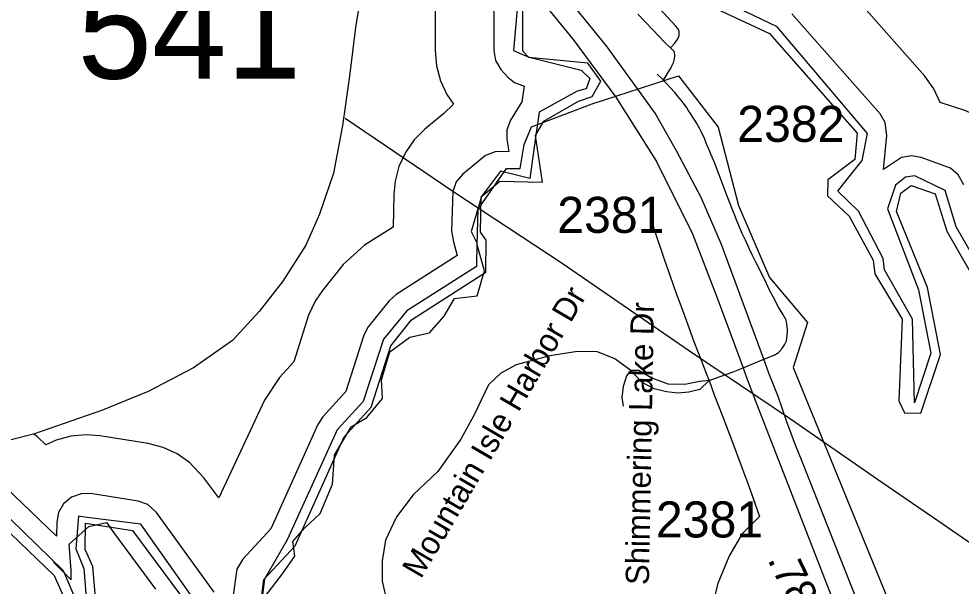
# Model space of a CAD drawing. Extents: x 1383679 to 1536984, y 460658 to 651027.
# Drawn here: x 1410181 to 1414038, y 585238 to 587562 of the extents above; entities that cross this region are included whole.
import ezdxf

# ---------------------------------------------------------------- set-up
doc = ezdxf.new("R2010")
doc.units = 0
for name, color, linetype in [('Exist Boundary Political City Limit New', 7, 'Continuous'), ('Exist Boundary Political CountyLine', 7, 'Continuous'), ('Exist Hydrographic Buffer Line', 7, 'Continuous'), ('Exist Hydrographic Lake Shore', 7, 'Continuous'), ('Exist Road Non-System Secondary Historical Number Label', 7, 'Continuous'), ('Exist Road Non-System Type 51', 7, 'Continuous'), ('Exist Road Non-System Type 51 Label', 7, 'Continuous'), ('Exist Road Primary NC UnDivided 4 Lane Attributed', 7, 'Continuous'), ('Exist Road Secondary Mileage Hundredths English Label', 7, 'Continuous'), ('Exist Road Secondary Structure Standard Bridge Number Label', 7, 'Continuous'), ('Exist Utilities Electrical Transmission Line', 7, 'Continuous'), ('Map Preparation Boundary City Limit Buffer Line', 7, 'Continuous')]:
    doc.layers.add(name, color=color, linetype=linetype)

msp = doc.modelspace()

# ---------------------------------------------------------------- linework, layer by layer
at = {"layer": 'Exist Boundary Political City Limit New'}
for points in [[(1411187.5, 585193.4), (1411260.1, 585287.5), (1411311.4, 585360.2), (1411302.9, 585420.1), (1411349.9, 585475.6), (1411413.9, 585535.4), (1411465.1, 585655.2), (1411473.8, 585774.9), (1411542, 585890.3), (1411606.1, 585928.8), (1411670.2, 586005.8), (1411665.9, 586082.7), (1411700.1, 586198.1), (1411781.2, 586258), (1411862.4, 586275.1), (1411922.2, 586343.5), (1411965, 586416.1), (1412057.5, 586426.5), (1412087.4, 586529.2), (1412057.5, 586636.1), (1412061.8, 586781.4), (1412177.1, 586948.1), (1412232.6, 586948.1), (1412249.6, 587046.4), (1412279.6, 587119.1), (1412527.4, 587213.2), (1412881.9, 587328.6), (1413043.6, 587117.5), (1413126.2, 586797), (1413254, 586501.8), (1413409.2, 586317.2), (1413350.8, 586133.8), (1413854.6, 584900.5)], [(1410322.5, 585336.3), (1410395.1, 585263.6), (1410395.1, 585302.1), (1410386.6, 585409), (1410467.8, 585481.7), (1410540.4, 585498.8), (1410570.2, 585456.1), (1410741.1, 585225.2)]]:
    msp.add_lwpolyline(points, dxfattribs=at)
at = {"layer": 'Exist Boundary Political CountyLine'}
msp.add_lwpolyline([(1411591.3, 587728.3), (1411558.8, 587526.6), (1411534.4, 587326.8), (1411506.1, 587124.9), (1411469.5, 586929.3), (1411411.5, 586762), (1411356.1, 586634.5), (1411262.3, 586487.7), (1411164.8, 586362.8), (1411055.3, 586244.1), (1410896, 586132.1), (1410710.8, 586034.4), (1410523.7, 585958.5), (1410240.6, 585860.1), (1409809.2, 585751.4)], dxfattribs=at)
at = {"layer": 'Exist Hydrographic Buffer Line'}
for p, q in [((1412239.6, 587417.4), (1412270.4, 587404.7)), ((1412311.4, 587178.8), (1412297.4, 587085.7)), ((1412297.4, 587085.7), (1412272.8, 586908.2)), ((1413633.5, 586981.7), (1413654.2, 587091.6)), ((1411186.4, 585266.7), (1411173.9, 585167.5))]:
    msp.add_line(p, q, dxfattribs=at)
for points in [[(1413654.2, 587091.6), (1413285.4, 587529.5), (1412968.1, 587682.1), (1412747.2, 588002.7), (1412718.6, 588019.8), (1412643.7, 588027.9), (1412499.5, 587999.5), (1412401.6, 588031.2), (1412364.7, 588024.7), (1412245.4, 587881.1), (1412205.4, 587431.4), (1412239.6, 587417.4)], [(1411885.4, 587881.1), (1411885.4, 587431.4), (1411890.8, 587368.9), (1411907, 587308.3), (1411933.6, 587251.4), (1411960.8, 587212.6), (1411920, 587174.1), (1411843.2, 587109.3), (1411799.6, 587065.6), (1411763.6, 587014.2), (1411737, 586957.3), (1411720.8, 586896.7), (1411715.4, 586841.6), (1411712.7, 586708.7), (1411596.6, 586634.6), (1411508.8, 586555.5), (1411423.8, 586448.9), (1411393.6, 586404.5), (1411367, 586347.7), (1411306.1, 586157.2), (1411247.6, 586092.7), (1411186.2, 585998.9), (1410999.3, 585598.8), (1410938.1, 585681.8), (1410879.8, 585743.7), (1410828.5, 585779.7), (1410771.6, 585806.2), (1410711, 585822.4), (1410512.2, 585853.7), (1410456.4, 585858), (1410393.9, 585852.6), (1410333.3, 585836.3), (1410291.2, 585816.7), (1410257.2, 585849.2), (1410242, 585860.6)], [(1412127.2, 587902), (1412125.4, 587431.4), (1412132.6, 587390.4), (1412153.4, 587354.3), (1412182.8, 587322.7), (1412210.4, 587300.8), (1412249.6, 587286.5), (1412249.6, 587286.5), (1412249.6, 587286.5), (1412239.4, 587221.3), (1412193.7, 587146.2), (1412179.1, 587106.6), (1412178.7, 587067.7), (1412186.3, 587017.7), (1412130.5, 587016.5), (1412091.4, 587002.2), (1411998, 586925.9), (1411971.4, 586894.2), (1411957.2, 586855), (1411952.5, 586692.3), (1411959.6, 586648.7), (1411975.4, 586591.6), (1411725.8, 586432.3)], [(1414606.3, 586475.2), (1414567.2, 586528.6), (1414522.8, 586573), (1414414.8, 586661.5), (1414313.5, 586838.4), (1414278.4, 586952.4), (1414246.2, 587026), (1414210.2, 587077.4), (1414165.8, 587121.8), (1414114.4, 587157.8), (1414057.5, 587184.3), (1413952.7, 587218.5), (1413926.2, 587275.3), (1413890.2, 587326.7), (1413525.5, 587740.9)], [(1414049, 586881.5), (1414026.4, 586923.2), (1413994.4, 586950), (1413875.1, 586994), (1413835.3, 587000.9), (1413794.3, 586993.6), (1413720.6, 586944.4), (1413733.8, 587084.2), (1413727.2, 587136.4), (1413706.4, 587172.5), (1413345.4, 587582.3)], [(1412270.4, 587404.7), (1412482.6, 587351.7), (1412517.7, 587316.7), (1412503.6, 587274.6), (1412466.2, 587265.8), (1412311.4, 587178.8)], [(1414387.7, 585358.2), (1414426.3, 586069.9), (1414350.1, 586159), (1414331.1, 586302.5), (1414166.4, 586451.3), (1414018.3, 586710.1), (1413972.6, 586857.8), (1413848.6, 586918.6), (1413811.1, 586912.7), (1413769.1, 586880.7), (1413736.5, 586783), (1413863.8, 586451.1), (1413914.2, 586191.8), (1413846.6, 585988.4), (1413839.3, 586331.6), (1413725, 586532.9), (1413719.1, 586580.3), (1413617.6, 586773.6), (1413532.9, 586855.4), (1413556.5, 586885.1), (1413633.5, 586981.7)], [(1412272.8, 586908.2), (1412152.2, 586938.3), (1412075.4, 586834.2)], [(1412075.4, 586834.2), (1412032.4, 586690.6), (1412056.2, 586643.9), (1412054.7, 586547.4), (1411768.8, 586364.9), (1411674.1, 586249.4), (1411589.9, 585993.8), (1411484.7, 585877.8), (1411279.6, 585427.6), (1411186.4, 585266.7)], [(1411725.8, 586432.3), (1411696.5, 586405.9), (1411611.6, 586299.3), (1411592.6, 586265.6), (1411519, 586034.7), (1411425.5, 585931.5), (1411405, 585900.2), (1411211.9, 585472.2), (1411097.9, 585347.8), (1411073.6, 585307.8), (1411056.5, 585191.4)], [(1410980.2, 585212.4), (1410745, 585539.2), (1410708.4, 585571.8), (1410669.2, 585586), (1410475, 585616.6), (1410435.6, 585616.2), (1410396.4, 585601.9), (1410364.4, 585575.2), (1410343.6, 585539.1), (1410336.4, 585500.2), (1410335.4, 585442.4), (1410091.3, 585675.8)], [(1410425.7, 585523.8), (1410414.5, 585390.5), (1410447.2, 585309.9), (1410459.5, 585156), (1410424.1, 585099.6), (1410415.2, 585179.2), (1410364, 585300.1), (1410036, 585618), (1410001.4, 585628.4), (1409664.6, 585552.8), (1409478.2, 585355.3), (1409346.3, 585282.9), (1409303.9, 585276.5), (1409146.1, 585320.3), (1409002.1, 585297.3), (1408894.4, 585187.6), (1408555.8, 584664.5)], [(1410893.7, 585189.9), (1410680.6, 585491.7), (1410460.3, 585519.4), (1410425.7, 585523.8)]]:
    msp.add_lwpolyline(points, dxfattribs=at)
at = {"layer": 'Exist Hydrographic Lake Shore'}
for points in [[(1411174.5, 585189.5), (1411184.5, 585264.8), (1411311.5, 585403.4), (1411512.5, 585849), (1411623.5, 585971.5), (1411703.5, 586222.6), (1411788.4, 586329.2), (1412092.4, 586523.3), (1412094.5, 586654.6), (1412070.5, 586687.9), (1412073.5, 586832.3), (1412149.4, 586896.4), (1412324.4, 586892.9), (1412295.4, 587083.8), (1412329.5, 587142.2), (1412472.5, 587224.7), (1412528.2, 587243), (1412563.2, 587306.1), (1412510.6, 587379.8), (1412268.5, 587402.8), (1412243.4, 587429.5), (1412243.4, 587879.2)], [(1412939.4, 587648.6), (1413253.4, 587501.1), (1413612.5, 587093.5), (1413602.4, 586985.3), (1413492.4, 586902.2), (1413490.5, 586836.6), (1413580.5, 586752.7), (1413677.5, 586573.5), (1413684.4, 586517.6), (1413797.4, 586331.5), (1413782.5, 585997), (1413806.5, 585947.3), (1413873.4, 585946), (1413953.5, 586187.2), (1413900.5, 586460.7), (1413773.4, 586771.8), (1413791.4, 586847), (1413833.4, 586879), (1413932.5, 586844.2), (1413979.4, 586692.2)], [(1413979.4, 586692.2), (1414133.4, 586423.2)], [(1410006.5, 585587.1), (1410325.5, 585282), (1410373.5, 585172.8)], [(1410498.5, 585144), (1410484.5, 585318.2), (1410452.6, 585387.8), (1410454.5, 585496.1), (1410646.5, 585465.9), (1410865.5, 585169.4)]]:
    msp.add_lwpolyline(points, dxfattribs=at)
at = {"layer": 'Exist Road Non-System Type 51'}
for points in [[(1412848.4, 587443.4), (1412865.6, 587462.3), (1412874.5, 587474.3), (1412878.7, 587480.4), (1412881.8, 587487), (1412883.8, 587495.1), (1412884.5, 587502), (1412884.1, 587509.4), (1412881.4, 587517.9), (1412877.6, 587523.3), (1412869.8, 587532), (1412802, 587605.5)], [(1412714.7, 587580.3), (1412775.7, 587517.1), (1412825.1, 587464.2), (1412848.4, 587443.4)], [(1412848.4, 587443.4), (1412858.5, 587433), (1412861.6, 587428.7), (1412863.5, 587422.5), (1412864.3, 587413.7), (1412864.3, 587406.7), (1412863.9, 587400.9), (1412862.3, 587392.8), (1412858.9, 587382), (1412854.2, 587370.9), (1412849.2, 587361.6), (1412843.4, 587351.6), (1412839.6, 587344.6), (1412830.7, 587330.4), (1412818.8, 587311.1)], [(1412794, 587334.7), (1412815.8, 587314.4), (1412818.8, 587311.1)], [(1413013.9, 587007.9), (1413012.6, 587010.8), (1413005.7, 587027.8), (1412999.1, 587042.8), (1412993.6, 587057.1), (1412987, 587073.1), (1412980, 587088.4), (1412974, 587099.8), (1412967.9, 587111.3), (1412961.7, 587122.8), (1412955.8, 587132.7), (1412947.8, 587146.3), (1412939, 587160), (1412930.2, 587173.9), (1412920.9, 587187.7), (1412913.4, 587199.6), (1412904.4, 587212.2), (1412892.1, 587228.1), (1412882.2, 587239.3), (1412865.6, 587259.6), (1412847.3, 587281), (1412832.1, 587297.1), (1412818.8, 587311.1)], [(1413230, 586167.9), (1413272.7, 586183.6), (1413290.6, 586195.3), (1413304.6, 586209.3), (1413315.4, 586226.4), (1413323.2, 586242.9), (1413326.4, 586264.9), (1413327.6, 586280.8), (1413327.2, 586290), (1413325, 586310.5), (1413323.7, 586319.7), (1413321.4, 586327.4), (1413318.8, 586332.5), (1413308.4, 586351.2), (1413290.6, 586381.2), (1413268.1, 586422.6), (1413254.3, 586450.2), (1413241.2, 586476.9), (1413216.8, 586527.7), (1413199, 586562.3), (1413182.4, 586594.3), (1413171.2, 586617.5), (1413155.1, 586654.7), (1413142.3, 586682.5), (1413124.1, 586724.1), (1413105.8, 586769.9), (1413080.4, 586835.8), (1413048.3, 586922), (1413028.7, 586973.8), (1413013.9, 587007.9)], [(1413230, 586167.9), (1413272.7, 586183.6), (1413290.6, 586195.3), (1413304.6, 586209.3), (1413315.4, 586226.4), (1413323.2, 586242.9), (1413326.4, 586264.9), (1413327.6, 586280.8), (1413327.2, 586290), (1413325, 586310.5), (1413323.7, 586319.7), (1413321.4, 586327.4), (1413318.8, 586332.5), (1413308.4, 586351.2), (1413290.6, 586381.2), (1413268.1, 586422.6), (1413254.3, 586450.2), (1413241.2, 586476.9), (1413216.8, 586527.7), (1413199, 586562.3), (1413182.4, 586594.3), (1413171.2, 586617.5), (1413155.1, 586654.7), (1413142.3, 586682.5), (1413124.1, 586724.1), (1413105.8, 586769.9), (1413080.4, 586835.8), (1413048.3, 586922), (1413028.7, 586973.8), (1413013.9, 587007.9)], [(1412775.5, 586719.3), (1412779.7, 586702.8), (1412822.6, 586576.9), (1412847.8, 586507.1), (1412870.5, 586441.2), (1412891.5, 586383.3), (1412917.7, 586312.2), (1412944, 586240.5), (1412973.5, 586164), (1412998.4, 586099.1), (1413006.3, 586080.3)], [(1412775.5, 586719.3), (1412779.7, 586702.8), (1412822.6, 586576.9), (1412847.8, 586507.1), (1412870.5, 586441.2), (1412891.5, 586383.3), (1412917.7, 586312.2), (1412944, 586240.5), (1412973.5, 586164), (1412998.4, 586099.1), (1413006.3, 586080.3)], [(1412686.5, 586121.4), (1412620.5, 586168.7), (1412549.6, 586197.3), (1412467.3, 586198.9), (1412354.7, 586180.8), (1412216.4, 586144.1), (1412154.1, 586109.5), (1412103.4, 586061.9), (1412043.5, 585936.5), (1411990.4, 585839.2), (1411895.9, 585707.3), (1411794.5, 585612.2), (1411727.6, 585521.4), (1411681.5, 585426.2), (1411667.6, 585341.9), (1411667.6, 585257.6), (1411686.1, 585179.7), (1411746, 585071.6), (1411794.5, 584972.2), (1411824.4, 584905.1)], [(1413145.6, 586131.9), (1413230, 586167.9)], [(1413145.6, 586131.9), (1413230, 586167.9)], [(1412686.5, 586121.4), (1412668.3, 586098.7), (1412654.5, 586055.4), (1412649.8, 586010), (1412654.5, 585975.4)], [(1413006.3, 586080.3), (1412969.1, 586076.5), (1412907.7, 586063.5), (1412838.9, 586064.7), (1412769.7, 586090.7), (1412719.3, 586120.7), (1412686.5, 586121.4)], [(1413006.3, 586080.3), (1412968.3, 586042.7), (1412923.6, 586031.7), (1412878.5, 586028.1), (1412832.4, 586034.1), (1412781.9, 586046.4), (1412732.2, 586072.5), (1412702.9, 586103), (1412686.5, 586121.4)], [(1413006.3, 586080.3), (1413105.5, 586115.7), (1413145.6, 586131.9)], [(1413006.3, 586080.3), (1413105.5, 586115.7), (1413145.6, 586131.9)], [(1413006.3, 586080.3), (1413027.9, 586021.3), (1413062.3, 585931.5), (1413099.2, 585834.7), (1413139.8, 585728), (1413169.2, 585647.8), (1413194.3, 585578.8)], [(1413006.3, 586080.3), (1413027.9, 586021.3), (1413062.3, 585931.5), (1413099.2, 585834.7), (1413139.8, 585728), (1413169.2, 585647.8), (1413213.4, 585523.3)], [(1413062.9, 584617.5), (1413031.1, 584719.7), (1412999.3, 584915.6), (1413004.3, 585053.3), (1413023.1, 585164.2), (1413044.2, 585250.3), (1413088, 585359.1), (1413144.8, 585454.9), (1413213.4, 585523.3)]]:
    msp.add_lwpolyline(points, dxfattribs=at)
at = {"layer": 'Exist Road Primary NC UnDivided 4 Lane Attributed'}
for points in [[(1413632, 585130.1), (1413388, 585748), (1413359.6, 585814.6), (1413324.3, 585910.3), (1413289, 586014.1), (1413251.1, 586109.8), (1413230, 586167.9), (1413056.7, 586637.6), (1412973.7, 586829.9), (1412874.6, 587018.3), (1412785.9, 587175.3), (1412589.3, 587446.3), (1411885.9, 588313.5)], [(1411821.8, 588245.5), (1412449.6, 587476.9), (1412624.3, 587240.9), (1412791.7, 586976.9), (1412938.8, 586681.3), (1413039.3, 586419), (1413145.6, 586131.9), (1413159.9, 586092.9), (1413202.2, 585981.5), (1413557.5, 585066)]]:
    msp.add_lwpolyline(points, dxfattribs=at)
at = {"layer": 'Exist Utilities Electrical Transmission Line'}
msp.add_lwpolyline([(1411517.2, 587155.2), (1411961.4, 586852.8), (1412404.6, 586560.7), (1412926.6, 586201.5), (1413336, 585926.1), (1413713.5, 585663.4), (1413943.1, 585507.3), (1414126.8, 585379.9), (1414256.5, 585245.6), (1414643.8, 584842.5), (1415151, 584311.4), (1415595.3, 583853.2), (1415986.7, 583452.2), (1416424.8, 582990.1), (1416845.4, 582546.5), (1417201.1, 582172.1), (1417682.9, 581675.4)], dxfattribs=at)
at = {"layer": 'Map Preparation Boundary City Limit Buffer Line'}
for points in [[(1411187.5, 585193.4), (1411260.1, 585287.5), (1411311.4, 585360.2), (1411302.9, 585420.1), (1411349.9, 585475.6), (1411413.9, 585535.4), (1411465.1, 585655.2), (1411473.8, 585774.9), (1411542, 585890.3), (1411606.1, 585928.8), (1411670.2, 586005.8), (1411665.9, 586082.7), (1411700.1, 586198.1), (1411781.2, 586258), (1411862.4, 586275.1), (1411922.2, 586343.5), (1411965, 586416.1), (1412057.5, 586426.5), (1412087.4, 586529.2), (1412057.5, 586636.1), (1412061.8, 586781.4), (1412177.1, 586948.1), (1412232.6, 586948.1), (1412249.6, 587046.4), (1412279.6, 587119.1), (1412527.4, 587213.2), (1412881.9, 587328.6), (1413043.6, 587117.5), (1413126.2, 586797), (1413254, 586501.8), (1413409.2, 586317.2), (1413350.8, 586133.8), (1413854.6, 584900.5)], [(1410322.5, 585336.3), (1410395.1, 585263.6), (1410395.1, 585302.1), (1410386.6, 585409), (1410467.8, 585481.7), (1410540.4, 585498.8), (1410570.2, 585456.1), (1410741.1, 585225.2)]]:
    msp.add_lwpolyline(points, dxfattribs=at)

# ---------------------------------------------------------------- texts
at = {"layer": 'Exist Road Non-System Secondary Historical Number Label'}
for s, p in [('2382', (1413121.5, 587057.7)), ('2381', (1412384.8, 586684.9)), ('2381', (1412788.6, 585437.1))]:
    msp.add_text(s, height=147.64, dxfattribs=at).set_placement(p)
at = {"layer": 'Exist Road Non-System Type 51 Label'}
for s, rotation, p in [('Mountain Isle Harbor Dr', 59.7076, (1411827, 585264.1)), ('Shimmering Lake Dr', 88.9402, (1412759.8, 585241.8))]:
    msp.add_text(s, height=95, rotation=rotation, dxfattribs=at).set_placement(p)
at = {"layer": 'Exist Road Secondary Mileage Hundredths English Label'}
msp.add_text('.78', height=125, rotation=295.8028, dxfattribs=at).set_placement((1413243.7, 585347.3))
at = {"layer": 'Exist Road Secondary Structure Standard Bridge Number Label'}
msp.add_text('541', height=410.1, dxfattribs=at).set_placement((1410421.2, 587316.7))

doc.saveas('drawing.dxf')
